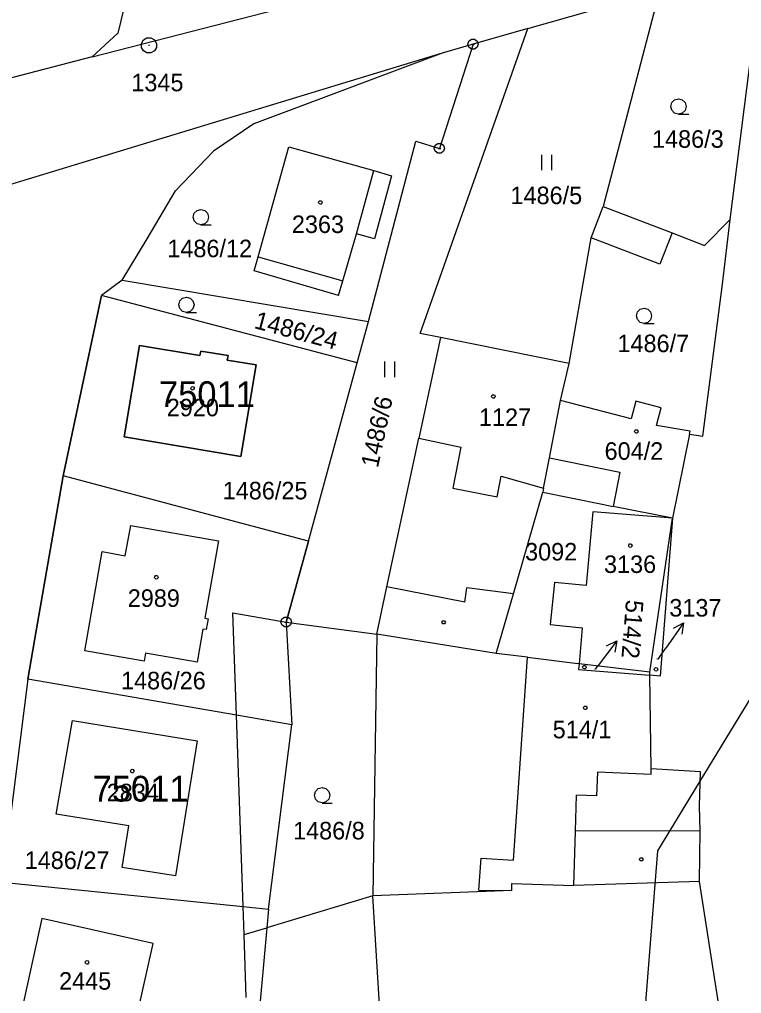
# Model space of a CAD drawing. Extents: x -779618 to -776429, y -1144546 to -1143350.
# Drawn here: x -777558.2 to -777488.2, y -1143948 to -1143853.5 of the extents above; entities that cross this region are included whole.
import ezdxf

# ---------------------------------------------------------------- set-up
doc = ezdxf.new("R2010")
doc.units = 0
for name, color, linetype in [('1', 7, 'Continuous'), ('11', 7, 'Continuous'), ('12', 7, 'Continuous'), ('2', 7, 'Continuous'), ('3', 7, 'Continuous'), ('4', 7, 'Continuous'), ('5', 7, 'Continuous'), ('7', 7, 'Continuous'), ('8', 7, 'Continuous')]:
    doc.layers.add(name, color=color, linetype=linetype)

msp = doc.modelspace()

# ---------------------------------------------------------------- linework, layer by layer
at = {"layer": '1'}
for p, q in [((-777546.16, -1143844.71), (-777548.69, -1143854.82)), ((-777551.16, -1143857.13), (-777533.28, -1143852.53)), ((-777508.91, -1143854.38), (-777502.67, -1143852.6)), ((-777496.53, -1143852.24), (-777501.62, -1143871.63)), ((-777489.3, -1143872.89), (-777486.78, -1143853.07)), ((-777519.36, -1143883.95), (-777508.91, -1143854.38)), ((-777508.91, -1143854.38), (-777514.23, -1143855.9)), ((-777548.69, -1143854.82), (-777551.16, -1143857.13)), ((-777514.23, -1143855.9), (-777517.49, -1143866)), ((-777514.23, -1143855.9), (-777517.23, -1143856.75)), ((-777517.23, -1143856.75), (-777586.35, -1143877.81)), ((-777551.16, -1143857.13), (-777563.57, -1143860.33)), ((-777517.23, -1143856.75), (-777535.48, -1143863.61)), ((-777535.48, -1143863.61), (-777539.4, -1143866.26)), ((-777524.36, -1143882.79), (-777519.79, -1143865.31)), ((-777519.79, -1143865.31), (-777517.49, -1143866)), ((-777539.4, -1143866.26), (-777543.08, -1143870.11)), ((-777535.08, -1143876.53), (-777532.09, -1143865.86)), ((-777532.09, -1143865.86), (-777523.87, -1143868.16)), ((-777523.87, -1143868.16), (-777522.14, -1143868.65)), ((-777522.14, -1143868.65), (-777523.79, -1143874.78)), ((-777545.82, -1143874.77), (-777543.08, -1143870.11)), ((-777502.79, -1143874.69), (-777501.62, -1143871.63)), ((-777501.62, -1143871.63), (-777494.94, -1143874.18)), ((-777491.79, -1143875.42), (-777489.3, -1143872.89)), ((-777490.04, -1143879.18), (-777489.3, -1143872.89)), ((-777526.85, -1143878.84), (-777525.52, -1143874.28)), ((-777523.79, -1143874.78), (-777525.52, -1143874.28)), ((-777494.94, -1143874.18), (-777491.79, -1143875.42)), ((-777548.26, -1143878.78), (-777545.82, -1143874.77)), ((-777504.92, -1143886.87), (-777502.79, -1143874.69)), ((-777535.46, -1143877.88), (-777535.08, -1143876.53)), ((-777527.27, -1143880.27), (-777535.46, -1143877.88)), ((-777548.26, -1143878.78), (-777550.27, -1143880.28)), ((-777548.26, -1143878.78), (-777524.36, -1143882.79)), ((-777527.27, -1143880.27), (-777526.85, -1143878.84)), ((-777491.96, -1143893.91), (-777490.04, -1143879.18)), ((-777553.97, -1143897.78), (-777550.27, -1143880.28)), ((-777525.46, -1143886.81), (-777550.27, -1143880.28)), ((-777525.46, -1143886.81), (-777524.36, -1143882.79)), ((-777517.38, -1143884.35), (-777519.48, -1143894.12)), ((-777517.38, -1143884.35), (-777519.36, -1143883.95)), ((-777504.92, -1143886.87), (-777517.38, -1143884.35)), ((-777546.57, -1143885.13), (-777548.06, -1143893.99)), ((-777540.72, -1143886.1), (-777546.57, -1143885.13)), ((-777540.64, -1143885.66), (-777540.72, -1143886.1)), ((-777537.99, -1143886.1), (-777540.64, -1143885.66)), ((-777538.06, -1143886.55), (-777537.99, -1143886.1)), ((-777535.25, -1143887.01), (-777538.06, -1143886.55)), ((-777536.75, -1143895.89), (-777535.25, -1143887.01)), ((-777530.2, -1143904.09), (-777525.46, -1143886.81)), ((-777505.77, -1143890.46), (-777504.92, -1143886.87)), ((-777506.83, -1143896.01), (-777505.77, -1143890.46)), ((-777498.9, -1143892.25), (-777505.77, -1143890.46)), ((-777498.45, -1143890.54), (-777498.9, -1143892.25)), ((-777496, -1143891.18), (-777498.45, -1143890.54)), ((-777496.45, -1143892.89), (-777496, -1143891.18)), ((-777493.2, -1143893.42), (-777496.45, -1143892.89)), ((-777548.06, -1143893.99), (-777536.75, -1143895.89)), ((-777522.58, -1143908.54), (-777519.48, -1143894.12)), ((-777493.26, -1143893.71), (-777494.89, -1143901.88)), ((-777493.26, -1143893.71), (-777493.2, -1143893.42)), ((-777493.26, -1143893.71), (-777491.96, -1143893.91)), ((-777507.39, -1143898.97), (-777506.83, -1143896.01)), ((-777556.59, -1143912.82), (-777553.97, -1143897.78)), ((-777530.2, -1143904.09), (-777553.97, -1143897.78)), ((-777510.32, -1143909.23), (-777507.47, -1143899.36)), ((-777507.39, -1143898.97), (-777507.47, -1143899.36)), ((-777507.47, -1143899.36), (-777501.73, -1143900.51)), ((-777501.73, -1143900.51), (-777500.66, -1143900.73)), ((-777494.89, -1143901.88), (-777500.66, -1143900.73)), ((-777547.96, -1143905.54), (-777547.4, -1143902.57)), ((-777547.4, -1143902.57), (-777538.92, -1143904.06)), ((-777497.09, -1143916.8), (-777494.89, -1143901.88)), ((-777538.92, -1143904.06), (-777540.24, -1143911.59)), ((-777530.2, -1143904.09), (-777532.35, -1143911.95)), ((-777551.86, -1143914.73), (-777550.19, -1143905.12)), ((-777550.19, -1143905.12), (-777547.96, -1143905.54)), ((-777523.56, -1143913.12), (-777522.58, -1143908.54)), ((-777511.98, -1143914.99), (-777510.32, -1143909.23)), ((-777537.18, -1143920.99), (-777537.52, -1143911.07)), ((-777537.52, -1143911.07), (-777532.35, -1143911.95)), ((-777540.24, -1143911.59), (-777539.93, -1143911.65)), ((-777539.93, -1143911.65), (-777540.11, -1143912.68)), ((-777532.35, -1143911.95), (-777523.56, -1143913.12)), ((-777557.4, -1143917.5), (-777556.59, -1143912.82)), ((-777540.43, -1143912.63), (-777540.99, -1143915.84)), ((-777540.11, -1143912.68), (-777540.43, -1143912.63)), ((-777523.56, -1143913.12), (-777523.95, -1143938.51)), ((-777511.98, -1143914.99), (-777523.56, -1143913.12)), ((-777546.11, -1143915.74), (-777551.86, -1143914.73)), ((-777545.98, -1143914.97), (-777546.11, -1143915.74)), ((-777540.99, -1143915.84), (-777545.98, -1143914.97)), ((-777508.97, -1143915.37), (-777511.98, -1143914.99)), ((-777508.97, -1143915.37), (-777504.07, -1143915.99)), ((-777503.95, -1143916), (-777504.07, -1143915.99)), ((-777497.09, -1143916.8), (-777503.95, -1143916)), ((-777497.09, -1143917.11), (-777497.09, -1143916.8)), ((-777557.4, -1143917.5), (-777559.88, -1143937.19)), ((-777537.18, -1143920.99), (-777557.4, -1143917.5)), ((-777496.98, -1143926.19), (-777497.09, -1143917.11)), ((-777554.67, -1143930.6), (-777553.08, -1143921.52)), ((-777553.08, -1143921.52), (-777540.98, -1143923.48)), ((-777536.53, -1143939.56), (-777537.18, -1143920.99)), ((-777540.98, -1143923.48), (-777543.1, -1143936.57)), ((-777492.18, -1143926.47), (-777496.98, -1143926.19)), ((-777492.28, -1143929.82), (-777492.18, -1143926.47)), ((-777492.21, -1143932.2), (-777492.28, -1143929.82)), ((-777547.62, -1143931.72), (-777554.67, -1143930.6)), ((-777548.26, -1143935.75), (-777547.62, -1143931.72)), ((-777492.29, -1143937.13), (-777492.21, -1143932.2)), ((-777543.1, -1143936.57), (-777548.26, -1143935.75)), ((-777559.88, -1143937.19), (-777536.53, -1143939.56)), ((-777510.48, -1143938), (-777510.46, -1143937.33)), ((-777510.46, -1143937.33), (-777504.48, -1143937.52)), ((-777492.29, -1143937.13), (-777504.48, -1143937.52)), ((-777489.74, -1143953.34), (-777492.29, -1143937.13)), ((-777523.95, -1143938.51), (-777534.24, -1143941.62)), ((-777510.48, -1143938), (-777523.95, -1143938.51)), ((-777521.32, -1143981.98), (-777523.95, -1143938.51)), ((-777536.43, -1143942.28), (-777536.53, -1143939.56)), ((-777536.43, -1143942.28), (-777534.24, -1143941.62)), ((-777536.22, -1143948.39), (-777536.43, -1143942.28))]:
    msp.add_line(p, q, dxfattribs=at)
for points in [[(-777494.89, -1143901.88), (-777502.61, -1143901.26), (-777503.28, -1143908.41), (-777506.35, -1143908.11), (-777506.75, -1143912.19), (-777503.65, -1143912.5), (-777503.95, -1143916)], [(-777494.89, -1143901.88), (-777496.09, -1143917.19), (-777497.09, -1143917.11)], [(-777503.95, -1143916), (-777504, -1143916.56), (-777497.09, -1143917.11)]]:
    msp.add_lwpolyline(points, dxfattribs=at)
msp.add_lwpolyline([(-777558.02, -1143949.7), (-777547.25, -1143952.1), (-777545.24, -1143943.13), (-777556.04, -1143940.71)], close=True, dxfattribs=at)
at = {"layer": '11'}
for points in [[(-777497.86, -1143963.05), (-777497.46, -1143948.45), (-777496.32, -1143934.15), (-777492.21, -1143927.38), (-777485.12, -1143915.71), (-777483.6, -1143913.21), (-777468.38, -1143879.27), (-777447.94, -1143854.35), (-777446.1, -1143852.09), (-777441.52, -1143846.51), (-777426.21, -1143820.36), (-777425.35, -1143818.82), (-777418.3, -1143806.19)], [(-777536.22, -1143948.39), (-777536.43, -1143942.28), (-777536.53, -1143939.56), (-777537.18, -1143920.99), (-777537.52, -1143911.07), (-777532.35, -1143911.95), (-777530.2, -1143904.09), (-777525.46, -1143886.81), (-777550.27, -1143880.28), (-777553.97, -1143897.78), (-777556.59, -1143912.82), (-777557.4, -1143917.5), (-777559.88, -1143937.19), (-777560.96, -1143943.75), (-777562.32, -1143948.83)]]:
    msp.add_lwpolyline(points, dxfattribs=at)
for points in [[(-777546.57, -1143885.13), (-777540.72, -1143886.1), (-777540.64, -1143885.66), (-777537.99, -1143886.1), (-777538.06, -1143886.55), (-777535.25, -1143887.01), (-777536.75, -1143895.89), (-777548.06, -1143893.99)], [(-777553.08, -1143921.52), (-777540.98, -1143923.48), (-777543.1, -1143936.57), (-777548.26, -1143935.75), (-777547.62, -1143931.72), (-777554.67, -1143930.6)]]:
    msp.add_lwpolyline(points, close=True, dxfattribs=at)
at = {"layer": '12'}
for p, q in [((-777535.08, -1143876.53), (-777532.09, -1143865.86)), ((-777532.09, -1143865.86), (-777523.87, -1143868.16)), ((-777525.52, -1143874.28), (-777523.87, -1143868.16)), ((-777526.85, -1143878.84), (-777525.52, -1143874.28)), ((-777535.08, -1143876.53), (-777526.85, -1143878.84)), ((-777517.38, -1143884.35), (-777519.48, -1143894.12)), ((-777504.92, -1143886.87), (-777517.38, -1143884.35)), ((-777546.57, -1143885.13), (-777548.06, -1143893.99)), ((-777540.72, -1143886.1), (-777546.57, -1143885.13)), ((-777540.64, -1143885.66), (-777540.72, -1143886.1)), ((-777537.99, -1143886.1), (-777540.64, -1143885.66)), ((-777538.06, -1143886.55), (-777537.99, -1143886.1)), ((-777535.25, -1143887.01), (-777538.06, -1143886.55)), ((-777536.75, -1143895.89), (-777535.25, -1143887.01)), ((-777505.77, -1143890.46), (-777504.92, -1143886.87)), ((-777506.83, -1143896.01), (-777505.77, -1143890.46)), ((-777506.83, -1143896.01), (-777505.77, -1143890.46)), ((-777498.9, -1143892.25), (-777505.77, -1143890.46)), ((-777498.45, -1143890.54), (-777498.9, -1143892.25)), ((-777496, -1143891.18), (-777498.45, -1143890.54)), ((-777496.45, -1143892.89), (-777496, -1143891.18)), ((-777493.2, -1143893.42), (-777496.45, -1143892.89)), ((-777548.06, -1143893.99), (-777536.75, -1143895.89)), ((-777519.48, -1143894.12), (-777515.41, -1143895)), ((-777493.26, -1143893.71), (-777494.89, -1143901.88)), ((-777493.26, -1143893.71), (-777493.2, -1143893.42)), ((-777515.41, -1143895), (-777516.19, -1143898.97)), ((-777507.39, -1143898.97), (-777506.83, -1143896.01)), ((-777506.83, -1143896.01), (-777499.99, -1143897.4)), ((-777511.91, -1143899.82), (-777511.5, -1143897.79)), ((-777511.5, -1143897.79), (-777507.39, -1143898.97)), ((-777499.99, -1143897.4), (-777500.66, -1143900.73)), ((-777516.19, -1143898.97), (-777511.91, -1143899.82)), ((-777494.89, -1143901.88), (-777500.66, -1143900.73)), ((-777547.96, -1143905.54), (-777547.4, -1143902.57)), ((-777547.4, -1143902.57), (-777538.92, -1143904.06)), ((-777538.92, -1143904.06), (-777540.24, -1143911.59)), ((-777551.86, -1143914.73), (-777550.19, -1143905.12)), ((-777550.19, -1143905.12), (-777547.96, -1143905.54)), ((-777540.24, -1143911.59), (-777539.93, -1143911.65)), ((-777539.93, -1143911.65), (-777540.11, -1143912.68)), ((-777540.43, -1143912.63), (-777540.99, -1143915.84)), ((-777540.11, -1143912.68), (-777540.43, -1143912.63)), ((-777546.11, -1143915.74), (-777551.86, -1143914.73)), ((-777545.98, -1143914.97), (-777546.11, -1143915.74)), ((-777540.99, -1143915.84), (-777545.98, -1143914.97)), ((-777510.31, -1143935.05), (-777508.97, -1143915.37)), ((-777508.97, -1143915.37), (-777504.07, -1143915.99)), ((-777503.95, -1143916), (-777504.07, -1143915.99)), ((-777496.98, -1143926.19), (-777497.09, -1143917.11)), ((-777554.67, -1143930.6), (-777553.08, -1143921.52)), ((-777553.08, -1143921.52), (-777540.98, -1143923.48)), ((-777540.98, -1143923.48), (-777543.1, -1143936.57)), ((-777496.97, -1143926.74), (-777496.98, -1143926.19)), ((-777502.18, -1143926.51), (-777502.26, -1143928.82)), ((-777496.97, -1143926.74), (-777502.18, -1143926.51)), ((-777504.3, -1143932.25), (-777504.19, -1143928.75)), ((-777502.26, -1143928.82), (-777504.19, -1143928.75)), ((-777547.62, -1143931.72), (-777554.67, -1143930.6)), ((-777548.26, -1143935.75), (-777547.62, -1143931.72)), ((-777504.48, -1143937.52), (-777504.3, -1143932.25)), ((-777543.1, -1143936.57), (-777548.26, -1143935.75)), ((-777513.66, -1143937.95), (-777513.46, -1143934.86)), ((-777513.46, -1143934.86), (-777510.31, -1143935.05)), ((-777510.48, -1143938), (-777510.46, -1143937.33)), ((-777510.46, -1143937.33), (-777504.48, -1143937.52)), ((-777513.66, -1143937.95), (-777510.48, -1143938))]:
    msp.add_line(p, q, dxfattribs=at)
for points in [[(-777494.89, -1143901.88), (-777502.61, -1143901.26), (-777503.28, -1143908.41), (-777506.35, -1143908.11), (-777506.75, -1143912.19), (-777503.65, -1143912.5), (-777503.95, -1143916)], [(-777494.89, -1143901.88), (-777496.09, -1143917.19), (-777497.09, -1143917.11)], [(-777503.95, -1143916), (-777504, -1143916.56), (-777497.09, -1143917.11)], [(-777503.95, -1143916), (-777504, -1143916.56), (-777497.09, -1143917.11)]]:
    msp.add_lwpolyline(points, dxfattribs=at)
msp.add_lwpolyline([(-777558.02, -1143949.7), (-777547.25, -1143952.1), (-777545.24, -1143943.13), (-777556.04, -1143940.71)], close=True, dxfattribs=at)
at = {"layer": '3'}
for p, q in [((-777507.61, -1143866.62), (-777507.61, -1143868.12)), ((-777506.61, -1143868.12), (-777506.61, -1143866.62)), ((-777522.83, -1143886.69), (-777522.83, -1143888.19)), ((-777521.83, -1143888.19), (-777521.83, -1143886.69))]:
    msp.add_line(p, q, dxfattribs=at)
for points in [[(-777494.31, -1143862.67), (-777494.69, -1143862.57), (-777494.96, -1143862.3), (-777495.06, -1143861.93), (-777494.96, -1143861.56), (-777494.69, -1143861.29), (-777494.32, -1143861.19), (-777493.95, -1143861.29), (-777493.68, -1143861.56), (-777493.58, -1143861.94), (-777493.68, -1143862.32), (-777493.95, -1143862.59), (-777494.33, -1143862.69), (-777493.33, -1143862.69)], [(-777540.61, -1143873.41), (-777540.99, -1143873.31), (-777541.26, -1143873.04), (-777541.36, -1143872.67), (-777541.26, -1143872.3), (-777540.99, -1143872.03), (-777540.62, -1143871.93), (-777540.25, -1143872.03), (-777539.98, -1143872.3), (-777539.88, -1143872.68), (-777539.98, -1143873.06), (-777540.25, -1143873.33), (-777540.63, -1143873.43), (-777539.63, -1143873.43)], [(-777542.02, -1143881.91), (-777542.4, -1143881.81), (-777542.67, -1143881.54), (-777542.77, -1143881.17), (-777542.67, -1143880.8), (-777542.4, -1143880.53), (-777542.03, -1143880.43), (-777541.66, -1143880.53), (-777541.39, -1143880.8), (-777541.29, -1143881.18), (-777541.39, -1143881.56), (-777541.66, -1143881.83), (-777542.04, -1143881.93), (-777541.04, -1143881.93)], [(-777497.65, -1143882.98), (-777498.03, -1143882.88), (-777498.3, -1143882.61), (-777498.4, -1143882.24), (-777498.3, -1143881.87), (-777498.03, -1143881.6), (-777497.66, -1143881.5), (-777497.29, -1143881.6), (-777497.02, -1143881.87), (-777496.92, -1143882.25), (-777497.02, -1143882.63), (-777497.29, -1143882.9), (-777497.67, -1143883), (-777496.67, -1143883)], [(-777528.86, -1143929.49), (-777529.24, -1143929.39), (-777529.51, -1143929.12), (-777529.61, -1143928.75), (-777529.51, -1143928.38), (-777529.24, -1143928.11), (-777528.87, -1143928.01), (-777528.5, -1143928.11), (-777528.23, -1143928.38), (-777528.13, -1143928.76), (-777528.23, -1143929.14), (-777528.5, -1143929.41), (-777528.88, -1143929.51), (-777527.88, -1143929.51)]]:
    msp.add_lwpolyline(points, dxfattribs=at)
at = {"layer": '4'}
for p, q in [((-777525.52, -1143874.28), (-777523.87, -1143868.16)), ((-777494.94, -1143874.18), (-777496.11, -1143877.24)), ((-777496.11, -1143877.24), (-777502.79, -1143874.69)), ((-777535.08, -1143876.53), (-777526.85, -1143878.84)), ((-777519.48, -1143894.12), (-777515.41, -1143895)), ((-777515.41, -1143895), (-777516.19, -1143898.97)), ((-777506.83, -1143896.01), (-777499.99, -1143897.4)), ((-777511.91, -1143899.82), (-777511.5, -1143897.79)), ((-777511.5, -1143897.79), (-777507.39, -1143898.97)), ((-777499.99, -1143897.4), (-777500.66, -1143900.73)), ((-777516.19, -1143898.97), (-777511.91, -1143899.82)), ((-777515.03, -1143910.03), (-777522.58, -1143908.54)), ((-777515.03, -1143910.03), (-777514.85, -1143908.64)), ((-777510.32, -1143909.23), (-777514.85, -1143908.64)), ((-777532.35, -1143911.95), (-777531.81, -1143921.92)), ((-777510.31, -1143935.05), (-777508.97, -1143915.37)), ((-777531.81, -1143921.92), (-777537.18, -1143920.99)), ((-777534.08, -1143939.81), (-777531.81, -1143921.92)), ((-777496.97, -1143926.74), (-777496.98, -1143926.19)), ((-777502.18, -1143926.51), (-777502.26, -1143928.82)), ((-777496.97, -1143926.74), (-777502.18, -1143926.51)), ((-777504.3, -1143932.25), (-777504.19, -1143928.75)), ((-777502.26, -1143928.82), (-777504.19, -1143928.75)), ((-777504.48, -1143937.52), (-777504.3, -1143932.25)), ((-777492.21, -1143932.2), (-777504.3, -1143932.25)), ((-777513.66, -1143937.95), (-777513.46, -1143934.86)), ((-777513.46, -1143934.86), (-777510.31, -1143935.05)), ((-777513.66, -1143937.95), (-777510.48, -1143938)), ((-777536.53, -1143939.56), (-777534.08, -1143939.81)), ((-777534.08, -1143939.81), (-777534.24, -1143941.62)), ((-777534.24, -1143941.62), (-777535.65, -1143957.4))]:
    msp.add_line(p, q, dxfattribs=at)
at = {"layer": '5'}
for points in [[(-777529.04, -1143871.08), (-777528.94, -1143871.1), (-777528.89, -1143871.19), (-777528.87, -1143871.25), (-777528.89, -1143871.34), (-777528.97, -1143871.41), (-777529.04, -1143871.42), (-777529.13, -1143871.39), (-777529.19, -1143871.33), (-777529.21, -1143871.25), (-777529.19, -1143871.16), (-777529.11, -1143871.09)], [(-777541.43, -1143889.11), (-777541.33, -1143889.13), (-777541.28, -1143889.22), (-777541.26, -1143889.28), (-777541.28, -1143889.37), (-777541.36, -1143889.44), (-777541.43, -1143889.45), (-777541.52, -1143889.42), (-777541.58, -1143889.36), (-777541.6, -1143889.28), (-777541.58, -1143889.19), (-777541.5, -1143889.12)], [(-777512.27, -1143889.9), (-777512.17, -1143889.92), (-777512.12, -1143890.01), (-777512.1, -1143890.07), (-777512.12, -1143890.16), (-777512.2, -1143890.23), (-777512.27, -1143890.24), (-777512.36, -1143890.21), (-777512.42, -1143890.15), (-777512.44, -1143890.07), (-777512.42, -1143889.98), (-777512.34, -1143889.91)], [(-777498.41, -1143893.29), (-777498.31, -1143893.31), (-777498.26, -1143893.4), (-777498.24, -1143893.46), (-777498.26, -1143893.55), (-777498.34, -1143893.62), (-777498.41, -1143893.63), (-777498.5, -1143893.6), (-777498.56, -1143893.54), (-777498.58, -1143893.46), (-777498.56, -1143893.37), (-777498.48, -1143893.3)], [(-777498.99, -1143904.37), (-777498.89, -1143904.39), (-777498.84, -1143904.48), (-777498.82, -1143904.54), (-777498.84, -1143904.63), (-777498.92, -1143904.7), (-777498.99, -1143904.71), (-777499.08, -1143904.68), (-777499.14, -1143904.62), (-777499.16, -1143904.54), (-777499.14, -1143904.45), (-777499.06, -1143904.38)], [(-777544.94, -1143907.44), (-777544.84, -1143907.46), (-777544.79, -1143907.55), (-777544.77, -1143907.61), (-777544.79, -1143907.7), (-777544.87, -1143907.77), (-777544.94, -1143907.78), (-777545.03, -1143907.75), (-777545.09, -1143907.69), (-777545.11, -1143907.61), (-777545.09, -1143907.52), (-777545.01, -1143907.45)], [(-777516.99, -1143911.83), (-777516.9, -1143911.98), (-777516.99, -1143912.13), (-777517.17, -1143912.13), (-777517.26, -1143911.98), (-777517.17, -1143911.83)], [(-777503.44, -1143916.16), (-777503.34, -1143916.18), (-777503.29, -1143916.27), (-777503.27, -1143916.33), (-777503.29, -1143916.42), (-777503.37, -1143916.49), (-777503.44, -1143916.5), (-777503.53, -1143916.47), (-777503.59, -1143916.41), (-777503.61, -1143916.33), (-777503.59, -1143916.24), (-777503.51, -1143916.17)], [(-777496.5, -1143916.37), (-777496.4, -1143916.39), (-777496.35, -1143916.48), (-777496.33, -1143916.54), (-777496.35, -1143916.63), (-777496.43, -1143916.7), (-777496.5, -1143916.71), (-777496.59, -1143916.68), (-777496.65, -1143916.62), (-777496.67, -1143916.54), (-777496.65, -1143916.45), (-777496.57, -1143916.38)], [(-777503.36, -1143920.1), (-777503.26, -1143920.12), (-777503.21, -1143920.21), (-777503.19, -1143920.27), (-777503.21, -1143920.36), (-777503.29, -1143920.43), (-777503.36, -1143920.44), (-777503.45, -1143920.41), (-777503.51, -1143920.35), (-777503.53, -1143920.27), (-777503.51, -1143920.18), (-777503.43, -1143920.11)], [(-777547.28, -1143926.24), (-777547.18, -1143926.26), (-777547.13, -1143926.35), (-777547.11, -1143926.41), (-777547.13, -1143926.5), (-777547.21, -1143926.57), (-777547.28, -1143926.58), (-777547.37, -1143926.55), (-777547.43, -1143926.49), (-777547.45, -1143926.41), (-777547.43, -1143926.32), (-777547.35, -1143926.25)], [(-777497.84, -1143934.83), (-777497.75, -1143934.98), (-777497.84, -1143935.13), (-777498.02, -1143935.13), (-777498.11, -1143934.98), (-777498.02, -1143934.83)], [(-777551.66, -1143944.8), (-777551.56, -1143944.82), (-777551.51, -1143944.91), (-777551.49, -1143944.97), (-777551.51, -1143945.06), (-777551.59, -1143945.13), (-777551.66, -1143945.14), (-777551.75, -1143945.11), (-777551.81, -1143945.05), (-777551.83, -1143944.97), (-777551.81, -1143944.88), (-777551.73, -1143944.81)]]:
    msp.add_lwpolyline(points, close=True, dxfattribs=at)
at = {"layer": '7'}
for p, q in [((-777493.821, -1143912.028), (-777495.55, -1143914.48)), ((-777500.279, -1143913.778), (-777502.09, -1143916.17)), ((-777496.32, -1143915.58), (-777495.55, -1143914.48)), ((-777502.36, -1143916.53), (-777502.09, -1143916.17))]:
    msp.add_line(p, q, dxfattribs=at)
for points in [[(-777494.806, -1143912.557), (-777493.821, -1143912.028), (-777493.989, -1143913.134)], [(-777501.281, -1143914.274), (-777500.279, -1143913.778), (-777500.484, -1143914.878)]]:
    msp.add_lwpolyline(points, dxfattribs=at)
at = {"layer": '8'}
for p, q in [((-777545.71, -1143856), (-777545.61, -1143856)), ((-777514.35, -1143855.9), (-777514.11, -1143855.9)), ((-777517.61, -1143866), (-777517.37, -1143866)), ((-777532.47, -1143911.95), (-777532.23, -1143911.95))]:
    msp.add_line(p, q, dxfattribs=at)
for points in [[(-777545.47, -1143855.28), (-777545.13, -1143855.47), (-777544.94, -1143855.81), (-777544.94, -1143856.2), (-777545.13, -1143856.54), (-777545.47, -1143856.73), (-777545.86, -1143856.73), (-777546.2, -1143856.54), (-777546.39, -1143856.2), (-777546.39, -1143855.81), (-777546.2, -1143855.47), (-777545.86, -1143855.28)], [(-777514.08, -1143855.42), (-777513.83, -1143855.6), (-777513.73, -1143855.89), (-777513.83, -1143856.18), (-777514.08, -1143856.36), (-777514.39, -1143856.36), (-777514.64, -1143856.18), (-777514.74, -1143855.89), (-777514.64, -1143855.6), (-777514.39, -1143855.42)], [(-777517.34, -1143865.52), (-777517.09, -1143865.7), (-777516.99, -1143865.99), (-777517.09, -1143866.28), (-777517.34, -1143866.46), (-777517.65, -1143866.46), (-777517.9, -1143866.28), (-777518, -1143865.99), (-777517.9, -1143865.7), (-777517.65, -1143865.52)], [(-777532.2, -1143911.47), (-777531.95, -1143911.65), (-777531.85, -1143911.94), (-777531.95, -1143912.23), (-777532.2, -1143912.41), (-777532.51, -1143912.41), (-777532.76, -1143912.23), (-777532.86, -1143911.94), (-777532.76, -1143911.65), (-777532.51, -1143911.47)]]:
    msp.add_lwpolyline(points, close=True, dxfattribs=at)

# ---------------------------------------------------------------- texts
at = {"layer": '11'}
for p in [(-777544.684, -1143891.1), (-777551.114, -1143929.37)]:
    msp.add_text('75011', height=2.5, dxfattribs=at).set_placement(p)
at = {"layer": '2'}
for s, height, p in [('1486/3', 1.7, (-777496.887, -1143865.94)), ('1486/5', 1.7, (-777510.607, -1143871.41)), ('2363', 1.7, (-777531.803, -1143874.21)), ('1486/12', 1.7, (-777543.877, -1143876.56)), ('1486/7', 1.7, (-777500.237, -1143885.77)), ('2920', 1.7, (-777543.933, -1143891.99)), ('1127', 1.7, (-777513.667, -1143892.93)), ('604/2', 1.7, (-777501.483, -1143896.21)), ('1486/25', 1.7, (-777538.507, -1143900.05)), ('3092', 1.7, (-777509.191, -1143905.98)), ('3136', 1.7, (-777501.539, -1143907.19)), ('2989', 1.7, (-777547.714, -1143910.48)), ('3137', 0.1, (-777496.463, -1143915.58)), ('1486/26', 1.7, (-777548.367, -1143918.48)), ('514/2', 0.1, (-777502.549, -1143916.53)), ('514/1', 1.7, (-777506.514, -1143923.23)), ('2834', 1.7, (-777549.753, -1143929.34)), ('1486/8', 1.7, (-777531.687, -1143933.04)), ('1486/27', 1.7, (-777557.707, -1143935.91)), ('2445', 1.7, (-777554.374, -1143947.62))]:
    msp.add_text(s, height=height, dxfattribs=at).set_placement(p)
for s, rotation, p in [('1486/24', 345.09248, (-777535.551, -1143883.421)), ('1486/6', 77.97956, (-777523.458, -1143897.056))]:
    msp.add_text(s, height=1.7, rotation=rotation, dxfattribs=at).set_placement(p)
at = {"layer": '7'}
msp.add_text('514/2', height=1.7, rotation=265.45135, dxfattribs=at).set_placement((-777499.396, -1143909.754))
msp.add_text('3137', height=1.7, dxfattribs=at).set_placement((-777495.209, -1143911.42))
at = {"layer": '8'}
msp.add_text('1345', height=1.7, dxfattribs=at).set_placement((-777547.367, -1143860.46))

doc.saveas('drawing.dxf')
